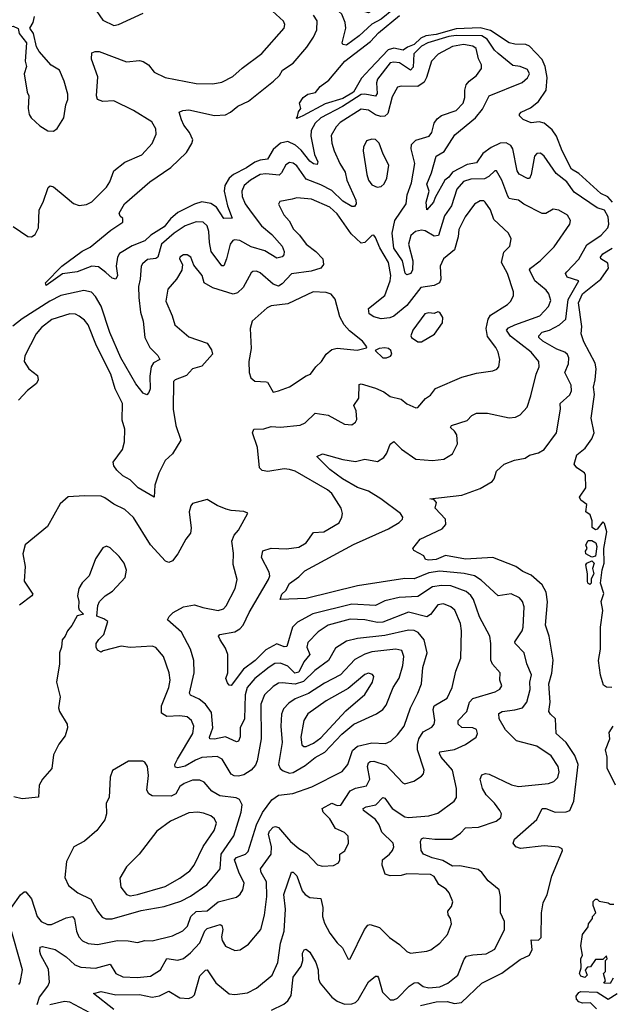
# Model space of a CAD drawing. Extents: x 1954678 to 2060275, y 904822 to 1016299.
# Tile 371 of 467: x 2010151 to 2013377, y 1005416 to 1010790. Entities that reach past the tile are written whole.
import ezdxf

# ---------------------------------------------------------------- set-up
doc = ezdxf.new("R2010")
doc.units = 0

msp = doc.modelspace()

# ---------------------------------------------------------------- linework, layer by layer
at = {"layer": '0CON20XD'}
for points in [[(2011935, 1010651.2), (2011915.7, 1010655), (2011912.3, 1010665), (2011932.7, 1010745), (2011928, 1010775), (2011910.4, 1010820.4), (2011861.9, 1010865), (2011860, 1010885), (2011895, 1010894.3), (2011928, 1010888), (2012015, 1010840), (2012055, 1010830), (2012205, 1010924.5), (2012255, 1010929.5), (2012270.8, 1010925), (2012268.9, 1010905), (2012252.3, 1010885), (2012191.9, 1010848.1), (2012125, 1010792.8), (2012073.9, 1010766.1), (2012005, 1010701.7), (2011935, 1010651.2)], [(2010115, 1009661.4), (2010195, 1009607.1), (2010215, 1009605.6), (2010235, 1009618), (2010254.4, 1009655), (2010257.1, 1009752.9), (2010278.5, 1009795), (2010306, 1009875), (2010317.1, 1009882.9), (2010335, 1009878.9), (2010400, 1009825), (2010445, 1009786.7), (2010475, 1009776.7), (2010515, 1009781.2), (2010545, 1009795.5), (2010625, 1009875.7), (2010643.6, 1009905), (2010665.6, 1009965), (2010725, 1010012.7), (2010817.4, 1010052.6), (2010874.4, 1010115), (2010896.5, 1010165), (2010893.6, 1010195), (2010872.4, 1010232.4), (2010772.9, 1010295), (2010665, 1010347.5), (2010605, 1010343.6), (2010575.5, 1010355.5), (2010570, 1010375), (2010578.3, 1010478.3), (2010542.5, 1010575), (2010545, 1010610), (2010562.3, 1010617.7), (2010585, 1010616.7), (2010735, 1010560), (2010805, 1010567.7), (2010825, 1010562.9), (2010854.3, 1010545), (2010885, 1010503.5), (2010945, 1010475.4), (2011115, 1010442.1), (2011205, 1010440), (2011255, 1010449.6), (2011315, 1010480.5), (2011365, 1010525.5), (2011474, 1010606), (2011595.6, 1010745), (2011599.2, 1010765), (2011591.9, 1010781.9), (2011511.5, 1010855)], [(2010552.5, 1010865), (2010605, 1010788.1), (2010665, 1010759.4), (2010690, 1010765), (2010825, 1010826.7)], [(2009938.9, 1010825), (2009954.5, 1010775), (2009975, 1010756.5), (2010005, 1010745.5), (2010114.4, 1010754.4), (2010142, 1010742), (2010147.5, 1010715), (2010188, 1010665), (2010181.4, 1010565), (2010187.1, 1010535), (2010175.7, 1010495), (2010192.5, 1010395), (2010200.8, 1010375), (2010196.2, 1010305), (2010202.7, 1010272.7), (2010213.3, 1010255), (2010261.3, 1010211.3), (2010305, 1010183.3), (2010335, 1010182.5)], [(2010335, 1010182.5), (2010355, 1010197.5), (2010392.5, 1010255), (2010402, 1010325), (2010414.3, 1010355), (2010414.3, 1010384.3), (2010394.4, 1010455), (2010368.8, 1010515), (2010322, 1010542), (2010257, 1010617), (2010242.7, 1010642.7), (2010225.5, 1010715.5), (2010206.7, 1010745), (2010224.3, 1010775.7), (2010232.4, 1010807.6)], [(2012340.3, 1005409.7), (2012425, 1005429.7), (2012485, 1005430.7), (2012525, 1005420.3), (2012564, 1005426), (2012675, 1005532.5), (2012784, 1005586), (2012885, 1005660.5), (2012936, 1005685), (2012950, 1005715), (2012945, 1005768.8), (2012985, 1005766.7), (2012999.3, 1005780.7), (2013001, 1005915), (2013009.6, 1005970.4), (2013031, 1006015), (2013057.4, 1006115), (2013115.5, 1006255), (2013113.1, 1006265), (2013095, 1006274.5), (2013015, 1006281.8), (2012886.5, 1006266.5), (2012861.2, 1006275), (2012845.8, 1006295), (2012852.9, 1006317.1), (2012975.7, 1006425), (2013004.5, 1006485.5), (2013025, 1006484.4), (2013075, 1006464.6), (2013135, 1006466.2), (2013156, 1006475), (2013177.6, 1006525), (2013200.9, 1006725), (2013182.4, 1006775), (2013135.6, 1006845.6), (2013080, 1006895), (2013077.5, 1006975), (2013049.3, 1006999.3), (2013041.1, 1007015), (2013047.9, 1007065), (2013040.6, 1007165), (2013056.4, 1007223.6), (2013063.6, 1007295), (2013042.7, 1007425), (2013023.5, 1007485), (2013032.9, 1007612.9), (2013026.9, 1007665), (2013005, 1007705.6), (2012945, 1007758.5), (2012898.1, 1007778.1), (2012860, 1007805), (2012735, 1007854.4), (2012585, 1007846.5), (2012476.3, 1007866.3), (2012426, 1007844), (2012385, 1007840.4), (2012367.5, 1007845), (2012357.5, 1007865), (2012303.9, 1007893.9), (2012297.5, 1007905), (2012338, 1007955), (2012457.7, 1008012.3), (2012478.5, 1008035), (2012477.1, 1008065), (2012420, 1008125), (2012427.5, 1008155), (2012415, 1008170), (2012390, 1008175), (2012565.4, 1008194.6), (2012665, 1008231.4), (2012730.7, 1008269.3), (2012742.5, 1008285), (2012755, 1008326.7), (2012796.4, 1008363.6), (2012853, 1008387), (2012912.1, 1008397.9), (2012935.6, 1008414.4), (2012985, 1008425.6), (2013014.6, 1008445.4), (2013082.2, 1008535), (2013104.1, 1008664.1), (2013102, 1008695), (2013155, 1008743.8), (2013165.4, 1008765.4), (2013163.3, 1008795), (2013127.5, 1008865), (2013148.1, 1008911.9), (2013150.7, 1008945), (2013143.2, 1008963.2), (2013128.5, 1008975), (2013085, 1008991.6), (2013008.2, 1009035), (2012985.6, 1009055), (2012985.6, 1009065), (2013005, 1009085.3), (2013045, 1009095.2), (2013099.2, 1009125), (2013134.4, 1009155.6), (2013147.3, 1009262.7), (2013204, 1009365), (2013141.1, 1009385), (2013131.5, 1009405), (2013138.5, 1009415), (2013205, 1009483.3), (2013249, 1009561), (2013327.5, 1009615), (2013362.3, 1009655), (2013368.3, 1009675), (2013365, 1009714), (2013345, 1009750), (2013304.2, 1009764.2), (2013178.5, 1009848.5), (2013138.9, 1009905), (2013080.6, 1009950.6), (2013015.2, 1010045.2), (2012995, 1010062.1), (2012975, 1010060.8), (2012962.4, 1010045), (2012944.2, 1009945), (2012935, 1009924.4), (2012925, 1009923.1), (2012878.1, 1009948.1), (2012868, 1009965), (2012844.8, 1010084.8), (2012833.3, 1010103.3), (2012808.3, 1010118.3), (2012775, 1010115.7), (2012726.4, 1010093.6), (2012680.1, 1010059.9), (2012645, 1010009.4), (2012595, 1009999.6), (2012552.1, 1009977.9), (2012515, 1009958.9), (2012495, 1009931), (2012472.7, 1009915), (2012419.4, 1009820.6), (2012411.8, 1009795), (2012375, 1009752.5), (2012370.5, 1009795), (2012387.6, 1009855), (2012373.6, 1009893.6), (2012399.5, 1009955), (2012424.6, 1010045), (2012469.1, 1010070.9), (2012528, 1010162), (2012640.4, 1010255), (2012678.3, 1010301.7), (2012714.4, 1010375), (2012895, 1010448), (2012925, 1010472.9), (2012934.6, 1010495), (2012925, 1010518.5), (2012885, 1010535.6), (2012845, 1010540.6), (2012765, 1010605.3), (2012744.7, 1010625), (2012703.9, 1010685), (2012675, 1010702.4), (2012535, 1010703.5), (2012495, 1010698.2), (2012379.3, 1010665), (2012345, 1010646.1), (2012303.8, 1010605), (2012299, 1010531), (2012285.2, 1010514.8), (2012225, 1010554.3), (2012195, 1010558.6), (2012175, 1010554.2), (2012105.2, 1010465), (2012100.2, 1010445), (2012102.4, 1010387.6), (2012095, 1010372.7), (2012035, 1010384.5), (2012015, 1010382.7), (2011913.3, 1010316.7), (2011795.9, 1010255), (2011764.7, 1010225), (2011742.7, 1010185), (2011740.8, 1010155), (2011761.6, 1010055), (2011778.5, 1010015), (2011775, 1010000.8), (2011755, 1010002.9), (2011735, 1010017.7), (2011688.2, 1010078.2), (2011656.4, 1010106.4), (2011615, 1010125.6), (2011575, 1010117.3), (2011535, 1010082.6), (2011505, 1010028.4), (2011465, 1010023.8), (2011435, 1010012.8), (2011388.8, 1009981.2), (2011318.3, 1009945), (2011294.8, 1009925), (2011271, 1009885), (2011268.3, 1009855), (2011286.1, 1009775), (2011312, 1009708), (2011265, 1009704.5), (2011225, 1009766.5), (2011195, 1009787.4), (2011145, 1009795.7), (2011105, 1009784.4), (2011015, 1009738.6), (2010975, 1009703.2), (2010939.8, 1009660.2), (2010867.2, 1009615), (2010835, 1009583.1), (2010765, 1009557), (2010695.7, 1009514.3), (2010685.8, 1009495), (2010677.5, 1009445), (2010685.5, 1009395), (2010675, 1009373.8), (2010655, 1009379.2), (2010620.4, 1009410.4), (2010580.7, 1009440.7), (2010544.3, 1009444.3), (2010465, 1009413.5), (2010385, 1009403.8), (2010295, 1009339.2), (2010291.1, 1009355), (2010381.5, 1009445), (2010492.6, 1009527.4), (2010535, 1009548.5), (2010648.8, 1009641.2), (2010713.3, 1009685), (2010713.3, 1009705), (2010698.8, 1009718.8), (2010694.2, 1009735), (2010723.3, 1009785), (2010862.2, 1009905), (2010976.8, 1009983.2), (2011062.7, 1010065), (2011091.5, 1010115), (2011096.4, 1010135), (2011078.9, 1010175), (2011047.5, 1010215), (2011033.8, 1010243.8), (2011021.2, 1010285), (2011042.5, 1010295), (2011075, 1010298.9), (2011215, 1010267.7), (2011275, 1010272.1), (2011302.5, 1010285), (2011341.9, 1010318.1), (2011400, 1010345), (2011537.3, 1010455), (2011569.1, 1010485), (2011586.5, 1010515), (2011645, 1010553.3), (2011719, 1010641), (2011755.3, 1010694.7), (2011773.8, 1010735), (2011776, 1010785), (2011755.7, 1010815)], [(2013389, 1009795), (2013363.9, 1009823.9), (2013325, 1009842.7), (2013205, 1009950.5), (2013165, 1009975.5), (2013113.2, 1010075), (2013081.9, 1010155), (2013059.2, 1010189.2), (2013015, 1010226.2), (2012987.5, 1010232.5), (2012945, 1010228), (2012900, 1010245), (2012880, 1010265), (2012880, 1010275), (2012890, 1010285), (2012940.9, 1010309.1), (2012985, 1010344), (2013025.5, 1010405), (2013032.5, 1010475), (2013020.5, 1010535), (2013003.7, 1010573.7), (2012935, 1010646.7), (2012915, 1010654.2), (2012855, 1010656.5), (2012825, 1010664.3), (2012721.4, 1010731.4), (2012665, 1010745.5), (2012535, 1010741.4), (2012425, 1010709.3), (2012368.5, 1010701.5), (2012340.9, 1010689.1), (2012304.8, 1010655), (2012268.6, 1010641.4), (2012245, 1010624.4), (2012195, 1010634.4), (2012163.7, 1010626.3), (2012065, 1010522.7), (2012017.9, 1010472.1), (2011973.9, 1010395), (2011915, 1010360.4), (2011818.7, 1010331.3), (2011697.1, 1010265), (2011665, 1010252), (2011660, 1010255), (2011668.8, 1010261.2), (2011673.3, 1010286.7), (2011686.7, 1010305), (2011678.8, 1010335), (2011698.6, 1010365), (2011725, 1010383.3), (2011766.7, 1010393.3), (2011792.5, 1010425), (2011839.5, 1010460.5), (2011926.8, 1010565), (2012067.7, 1010672.3), (2012110.8, 1010719.2), (2012226.1, 1010813.9)], [(2012175, 1005441.1), (2012195, 1005440.5), (2012215, 1005448.9), (2012277.3, 1005515), (2012305, 1005533.8), (2012325, 1005534.5), (2012355, 1005514), (2012385, 1005506.1), (2012445, 1005511.1), (2012488.7, 1005531.3), (2012543.6, 1005575), (2012578.2, 1005661.8), (2012591.7, 1005678.3), (2012625, 1005687.1), (2012699.1, 1005690.9), (2012745, 1005717.8), (2012799.1, 1005825), (2012798, 1005868), (2012776.4, 1005916.4), (2012776.9, 1006005), (2012770.3, 1006040.3), (2012710.2, 1006090.2), (2012675, 1006135.7), (2012655, 1006151.9), (2012555, 1006172.8), (2012515, 1006170), (2012462, 1006202), (2012404.2, 1006215), (2012356.3, 1006236.3), (2012343.1, 1006255), (2012339.4, 1006305), (2012345, 1006320), (2012356, 1006324), (2012418.1, 1006318.1), (2012511.7, 1006318.3), (2012559, 1006351), (2012585, 1006378.8), (2012656.2, 1006383.8), (2012752.5, 1006415), (2012778.2, 1006435), (2012782.7, 1006455), (2012773.8, 1006475), (2012743.9, 1006515), (2012699, 1006559), (2012679.3, 1006595), (2012665.7, 1006644.3), (2012675, 1006668), (2012694.4, 1006675.6), (2012715, 1006673.1), (2012837.1, 1006615), (2012875, 1006605.8), (2013039.2, 1006620.8), (2013067.4, 1006632.6), (2013090, 1006655), (2013097.7, 1006685), (2013091.5, 1006715), (2013053.1, 1006773.1), (2012974.5, 1006824.5), (2012863.7, 1006853.7), (2012803.8, 1006915), (2012769.5, 1006975), (2012767, 1007003), (2012786.2, 1007013.8), (2012855.9, 1007024.1), (2012897.8, 1007035), (2012920.8, 1007065), (2012939.7, 1007135), (2012937.8, 1007175), (2012945.3, 1007215), (2012920.8, 1007275), (2012906.2, 1007335), (2012857.1, 1007385), (2012854.6, 1007394.6), (2012895.3, 1007455), (2012901.2, 1007475), (2012905.3, 1007585.3), (2012897.3, 1007615), (2012880.6, 1007635), (2012835, 1007657.3), (2012765, 1007646.5), (2012671, 1007731), (2012634.2, 1007754.2), (2012578.3, 1007768.3), (2012445, 1007780), (2012385, 1007771.6), (2012305, 1007738.5), (2012255, 1007740.6), (2011995, 1007700.6), (2011715, 1007632), (2011573.3, 1007625), (2011583.3, 1007655), (2011604.3, 1007675.7), (2011625, 1007712.9), (2011675, 1007748.6), (2011707.9, 1007782.1), (2011973.8, 1007926.2), (2012165, 1008010.8), (2012223.8, 1008046.2), (2012242.5, 1008065), (2012244.2, 1008075), (2012231.4, 1008095), (2012123.6, 1008175), (2012055, 1008217.8), (2011995, 1008236.5), (2011914.3, 1008284.3), (2011845, 1008335.5), (2011773, 1008407), (2011805, 1008420), (2011915, 1008389.5), (2011985, 1008379.5), (2012035, 1008391.8), (2012105, 1008378.9), (2012139, 1008401), (2012156.1, 1008425), (2012175, 1008474), (2012195, 1008488.8), (2012236.7, 1008446.7), (2012315, 1008391.2), (2012405, 1008383.6), (2012468, 1008392), (2012515, 1008420), (2012541.9, 1008475), (2012538.2, 1008525), (2012526.5, 1008545), (2012502.9, 1008565), (2012508.8, 1008575), (2012595, 1008603.6), (2012619.7, 1008630.3), (2012645, 1008642), (2012705, 1008642), (2012825, 1008618.2), (2012858.2, 1008621.8), (2012885, 1008634.3), (2012923.1, 1008675), (2012942.4, 1008737.6), (2012972.2, 1008855), (2012988.2, 1008895), (2012985.5, 1008925), (2012943.8, 1008975), (2012832.3, 1009062.3), (2012810, 1009095), (2012821.1, 1009108.9), (2012854.5, 1009125), (2012991.9, 1009175), (2013038.2, 1009225), (2013052, 1009258), (2013040, 1009295), (2013026.2, 1009315), (2012965, 1009365.4), (2012935.5, 1009425), (2012940, 1009435), (2012994.4, 1009475), (2013069.5, 1009550.5), (2013155, 1009674.2), (2013159.5, 1009695), (2013142.7, 1009722.7), (2013095, 1009751.5), (2013065, 1009755.6), (2013025, 1009732.7), (2013005, 1009732.3), (2012905, 1009783.6), (2012875, 1009805.5), (2012840, 1009810), (2012825, 1009814.5), (2012817, 1009827), (2012785, 1009914.4), (2012755, 1009965.8), (2012745, 1009965.8), (2012713.3, 1009935), (2012689, 1009921), (2012615, 1009919.6), (2012575, 1009907.4), (2012538.8, 1009865), (2012508.8, 1009775), (2012470.5, 1009719.5), (2012437.4, 1009612.6), (2012415, 1009608.8), (2012365, 1009637.2), (2012345, 1009642.2), (2012313.5, 1009635), (2012287.2, 1009612.8), (2012274.8, 1009565), (2012298.6, 1009475), (2012296.8, 1009425), (2012287.6, 1009405), (2012265, 1009398), (2012257, 1009407), (2012241.3, 1009475), (2012194.3, 1009544.3), (2012184.8, 1009625), (2012200.4, 1009695), (2012261.6, 1009785), (2012266.6, 1009835), (2012290.3, 1009899.7), (2012308.8, 1010005), (2012288.6, 1010085), (2012290, 1010110), (2012315, 1010132.8), (2012387.8, 1010155), (2012401.3, 1010175), (2012414.8, 1010225.2), (2012431.3, 1010248.7), (2012455, 1010267.2), (2012534.4, 1010295), (2012573.1, 1010335), (2012582.5, 1010365), (2012582.3, 1010405), (2012589.5, 1010435), (2012605, 1010454.4), (2012645.6, 1010485), (2012673.3, 1010525), (2012672.2, 1010545), (2012657.5, 1010577.5), (2012643.9, 1010633.9), (2012625, 1010646.7), (2012575, 1010655.5), (2012515, 1010643.3), (2012437.1, 1010602.9), (2012400.4, 1010565), (2012372.9, 1010475), (2012359.6, 1010450.4), (2012325, 1010426.3), (2012235, 1010428.2), (2012215, 1010421.5), (2012185, 1010370), (2012160.7, 1010279.3), (2012145, 1010264.8), (2012122.5, 1010262.5), (2012095, 1010271.3), (2012055, 1010296.7), (2012015, 1010301.9), (2011901.2, 1010228.8), (2011878.5, 1010205), (2011852.3, 1010157.7), (2011855, 1010116.7), (2011867.8, 1010075), (2011898.8, 1010005), (2011927.9, 1009957.9), (2011938.3, 1009915), (2011987.1, 1009805), (2011989.1, 1009785), (2011980, 1009770), (2011965, 1009770.7), (2011915, 1009800.2), (2011855, 1009857.5), (2011795, 1009890), (2011715, 1009920.8), (2011665, 1009992.1), (2011645, 1010007.1), (2011625, 1010010.5), (2011605, 1009998.6), (2011581.6, 1009955), (2011567.6, 1009942.4), (2011495, 1009949.8), (2011465, 1009946.1), (2011411.5, 1009915), (2011377.1, 1009885), (2011364, 1009855), (2011366.7, 1009825), (2011382.8, 1009785), (2011415, 1009739.5), (2011472.1, 1009665), (2011528, 1009618), (2011583.5, 1009555), (2011595.5, 1009524.5), (2011593.1, 1009506.9), (2011584, 1009496), (2011555, 1009489.1), (2011489.3, 1009529.3), (2011415, 1009550.8), (2011352.9, 1009585), (2011325, 1009589.1), (2011314.5, 1009585), (2011300, 1009565), (2011280.9, 1009485), (2011265, 1009446.2), (2011255, 1009447.5), (2011197.1, 1009525), (2011186.9, 1009575), (2011184, 1009634), (2011174.6, 1009665), (2011152, 1009685), (2011115, 1009687.5), (2011054.4, 1009665), (2010995, 1009624.7), (2010925, 1009564.5), (2010905, 1009493.5), (2010895, 1009486.9), (2010848.6, 1009481.4), (2010821.8, 1009458.2), (2010814.5, 1009445), (2010809.3, 1009375), (2010798.9, 1009335), (2010800.8, 1009275), (2010810.3, 1009195), (2010825.3, 1009145), (2010834.2, 1009055), (2010860.9, 1009000.9), (2010905, 1008957.1), (2010915.8, 1008935), (2010882.5, 1008917.5), (2010868.8, 1008895), (2010860.8, 1008845), (2010863.1, 1008775), (2010856.2, 1008755), (2010845, 1008743.8), (2010825, 1008752), (2010785, 1008802.2), (2010702.7, 1008945), (2010643.4, 1009083.4), (2010595, 1009227.5), (2010565, 1009280), (2010542.4, 1009302.4), (2010501.6, 1009311.6), (2010375, 1009284.4), (2010316, 1009255), (2010165, 1009157.2), (2010113.1, 1009116.9)], [(2012104, 1009876), (2012125, 1009880.8), (2012140.8, 1009895), (2012156.9, 1009925), (2012166.7, 1009996.7), (2012136.4, 1010056.4), (2012115, 1010116.7), (2012095, 1010136.2), (2012075, 1010138.8), (2012045, 1010130), (2012028.6, 1010095), (2012026.9, 1010075), (2012047.1, 1009945), (2012055.5, 1009915), (2012075, 1009889.4), (2012104, 1009876)], [(2010665, 1005388.2), (2010554.1, 1005475.9), (2010595, 1005486.9), (2010675, 1005467.5), (2010805, 1005469.6), (2010875, 1005455.6), (2010915, 1005461.6), (2010965, 1005488.8), (2011025, 1005451.8), (2011075, 1005448.5), (2011095, 1005456.5), (2011105, 1005468.6), (2011135, 1005571.9), (2011165, 1005602.9), (2011175, 1005604.2), (2011222.6, 1005532.6), (2011295, 1005474.3), (2011325, 1005470.6), (2011395, 1005478.1), (2011445, 1005504.3), (2011528.9, 1005575), (2011560.5, 1005645), (2011575, 1005750), (2011595.5, 1005815.5), (2011603.3, 1005935), (2011592.8, 1006015), (2011635, 1006137.5), (2011645, 1006136.9), (2011665, 1006117.3), (2011694.1, 1006035), (2011709.5, 1006015), (2011735, 1006000), (2011795, 1005994.2), (2011806.8, 1005945), (2011805.4, 1005895), (2011815, 1005859.2), (2011845.5, 1005805), (2011885, 1005752), (2011914.2, 1005725), (2011945, 1005662.5), (2011956.2, 1005665), (2012034.2, 1005825), (2012052.2, 1005847.8), (2012065, 1005852.5), (2012116.3, 1005836.3), (2012171.2, 1005781.2), (2012225, 1005742.5), (2012265, 1005704), (2012285, 1005695.8), (2012374.3, 1005705.7), (2012396.4, 1005713.6), (2012445, 1005750), (2012486.7, 1005796.7), (2012510, 1005855), (2012504.1, 1005884.1), (2012491.2, 1005905), (2012490, 1005925), (2012509.5, 1005950.5), (2012515.8, 1005975), (2012495.7, 1006025), (2012479.2, 1006045), (2012440, 1006070), (2012415, 1006114.2), (2012395.3, 1006125.3), (2012265, 1006128.9), (2012235, 1006118.8), (2012175, 1006117.1), (2012147.1, 1006127.1), (2012130.8, 1006175), (2012132, 1006205), (2012170.5, 1006235), (2012186.2, 1006255), (2012193.6, 1006275), (2012190.4, 1006295), (2012128.4, 1006355), (2012114.2, 1006395), (2012094.2, 1006424.2), (2012028, 1006475), (2012026, 1006485), (2012043.8, 1006495), (2012095.6, 1006504.4), (2012135, 1006545.8), (2012145, 1006542), (2012185, 1006485.9), (2012255, 1006439), (2012275.2, 1006435.2), (2012385.3, 1006444.7), (2012435, 1006458.9), (2012524.3, 1006525), (2012535.8, 1006545.8), (2012536.8, 1006595), (2012513.9, 1006695), (2012451.9, 1006765), (2012443.8, 1006785), (2012446.3, 1006793.7), (2012525, 1006806.3), (2012585.7, 1006835), (2012644.2, 1006875), (2012651.9, 1006895), (2012645, 1006915.7), (2012625.9, 1006925.9), (2012565, 1006927.3), (2012545.4, 1006945), (2012545.4, 1006965), (2012593.5, 1007015), (2012608.4, 1007065), (2012625, 1007084.6), (2012748.6, 1007121.4), (2012773.6, 1007136.4), (2012784.2, 1007155), (2012773.1, 1007185), (2012774.5, 1007225), (2012733.2, 1007273.2), (2012724.7, 1007294.7), (2012724.6, 1007385), (2012718.2, 1007425), (2012661.3, 1007531.3), (2012629.7, 1007625), (2012615, 1007647.9), (2012589.9, 1007669.9), (2012505, 1007700), (2012455, 1007702), (2012405.2, 1007694.8), (2012325, 1007641.6), (2012223, 1007637), (2012145, 1007617.8), (2012095, 1007592.8), (2011965, 1007600.4), (2011751.7, 1007548.3), (2011668.4, 1007501.6), (2011640, 1007475), (2011610.7, 1007369.3), (2011595, 1007367.7), (2011555, 1007383.9), (2011495, 1007351.9), (2011436.8, 1007293.2), (2011373.7, 1007246.3), (2011305, 1007155.8), (2011295, 1007158), (2011285, 1007171.4), (2011276.7, 1007195), (2011287.9, 1007225), (2011287.9, 1007325), (2011275, 1007360), (2011246.5, 1007405), (2011236.9, 1007425), (2011243.8, 1007435), (2011325, 1007448.8), (2011353.9, 1007466.1), (2011371.8, 1007485), (2011405, 1007554.4), (2011510, 1007735), (2011516.2, 1007755), (2011513.9, 1007775), (2011470.9, 1007855), (2011477.9, 1007892.1), (2011525, 1007905.5), (2011607.4, 1007902.6), (2011675, 1007911.5), (2011714.7, 1007935.3), (2011755, 1007991.9), (2011811.2, 1007995), (2011895, 1008044.2), (2011910, 1008075), (2011913.8, 1008095), (2011905.8, 1008125), (2011855.7, 1008205), (2011831.4, 1008225), (2011655, 1008325.4), (2011625, 1008336.2), (2011595, 1008339.1), (2011505.5, 1008324.5), (2011475, 1008329.2), (2011460.8, 1008345), (2011449.2, 1008455), (2011422.9, 1008535), (2011430, 1008555), (2011485, 1008558.2), (2011525, 1008570.4), (2011575, 1008566.1), (2011682.9, 1008577.1), (2011709.3, 1008590.7), (2011765, 1008643.3), (2011835, 1008631.9), (2011925, 1008582.5), (2011965, 1008580), (2011985, 1008593.3), (2011992, 1008608), (2011988.9, 1008655), (2011976.4, 1008685), (2012002.7, 1008725), (2012005, 1008799.2), (2012015, 1008802.2), (2012095, 1008778.8), (2012139.2, 1008759.2), (2012175, 1008732.9), (2012235, 1008718.9), (2012265, 1008694.3), (2012315, 1008672), (2012325.6, 1008674.4), (2012367, 1008723), (2012395, 1008740.8), (2012422.3, 1008777.7), (2012565, 1008838.9), (2012645, 1008861.8), (2012735.6, 1008874.4), (2012757, 1008883), (2012768, 1008895), (2012772.5, 1008935), (2012764.5, 1008975), (2012751.5, 1009001.5), (2012705, 1009061.1), (2012699.2, 1009105), (2012710.3, 1009155), (2012722.9, 1009177.1), (2012815, 1009235.6), (2012833.3, 1009255), (2012848.6, 1009285), (2012848.1, 1009305), (2012815.5, 1009404.5), (2012782.5, 1009465), (2012795, 1009522), (2012827.5, 1009555), (2012834.4, 1009595), (2012821.4, 1009625), (2012740, 1009700), (2012722.9, 1009752.9), (2012693.7, 1009793.7), (2012685, 1009801.4), (2012665, 1009801.9), (2012635, 1009784.4), (2012583.5, 1009715), (2012549.7, 1009645), (2012545.2, 1009604.8), (2012524.8, 1009535.2), (2012465.5, 1009485), (2012448.2, 1009445), (2012451.2, 1009375), (2012444.4, 1009355), (2012415, 1009340.4), (2012341.3, 1009328.7), (2012265, 1009230.7), (2012195, 1009172.2), (2012173.1, 1009163.1), (2012125, 1009158.5), (2012085, 1009167.8), (2012059.4, 1009185), (2012056.7, 1009213.3), (2012145.3, 1009285), (2012174.1, 1009365), (2012178.3, 1009395), (2012164.4, 1009465), (2012118.6, 1009545), (2012095, 1009602), (2012085, 1009614.2), (2012075, 1009612.9), (2012035, 1009573.8), (2012015, 1009570), (2011961, 1009621), (2011885, 1009730), (2011845, 1009767.2), (2011745, 1009810.4), (2011665, 1009817.9), (2011638.6, 1009811.4), (2011571.9, 1009798.1), (2011565, 1009783.3), (2011593.3, 1009725), (2011621.9, 1009691.9), (2011646.9, 1009646.9), (2011679.5, 1009615), (2011716.2, 1009565), (2011768.5, 1009525), (2011806.5, 1009485), (2011810.5, 1009455), (2011795.7, 1009435), (2011742.9, 1009417.1), (2011635, 1009403.2), (2011585, 1009349.2), (2011565, 1009336.7), (2011535, 1009346.4), (2011465, 1009409.1), (2011445, 1009417.5), (2011425, 1009415.8), (2011415, 1009408.8), (2011371.1, 1009328.9), (2011341, 1009299), (2011316.9, 1009293.1), (2011205, 1009327.3), (2011158.6, 1009355), (2011147.3, 1009395), (2011101.1, 1009451.1), (2011085.8, 1009495), (2011065, 1009506.5), (2011045, 1009507.7), (2011025.6, 1009495), (2011023.8, 1009485), (2011040.6, 1009455), (2011036.3, 1009423.7), (2011007.1, 1009375), (2010959.7, 1009320.3), (2010948.8, 1009255), (2010984.4, 1009174.4), (2010997.5, 1009125), (2011075, 1009060), (2011175.5, 1009025.5), (2011198.9, 1008988.9), (2011203.1, 1008965), (2011145, 1008898.8), (2011095, 1008884.6), (2011062.1, 1008847.9), (2010999.2, 1008825), (2010991.2, 1008815), (2010989.7, 1008665), (2011003.1, 1008575), (2011030, 1008495), (2010985, 1008420.6), (2010946.1, 1008383.9), (2010911.3, 1008315), (2010889.5, 1008250.5), (2010885, 1008183.8), (2010797.5, 1008235), (2010755, 1008278.6), (2010715, 1008300), (2010681.2, 1008331.2), (2010665.6, 1008355), (2010660.8, 1008375), (2010711.8, 1008445), (2010724, 1008486), (2010724.7, 1008555), (2010709.7, 1008605), (2010711.8, 1008695), (2010672.8, 1008775), (2010647.9, 1008855), (2010570.7, 1009010.7), (2010525, 1009125.7), (2010505, 1009150), (2010475, 1009172.5), (2010455, 1009182.5), (2010425, 1009184.5), (2010325.8, 1009154.2), (2010269.9, 1009110.1), (2010240.4, 1009075), (2010179.4, 1008955), (2010174.4, 1008925), (2010201.5, 1008885), (2010248.1, 1008848.1), (2010251.8, 1008825), (2010242.2, 1008805), (2010193.9, 1008766.1), (2010145, 1008714.2)], [(2013385, 1007146), (2013355, 1007147.5), (2013339.1, 1007159.1), (2013322.4, 1007212.4), (2013312.6, 1007292.6), (2013322.2, 1007355), (2013323.9, 1007475), (2013336.2, 1007565), (2013326.8, 1007615), (2013341.4, 1007658.6), (2013323.9, 1007715), (2013332.2, 1007787.8), (2013343.6, 1007825), (2013341.4, 1007905), (2013356.9, 1007995), (2013345, 1008040), (2013335, 1008050), (2013305, 1008010), (2013295, 1008006.2), (2013278.3, 1008018.3), (2013277.5, 1008055), (2013267.5, 1008087.5), (2013242.5, 1008105), (2013247.5, 1008145), (2013215, 1008168.8), (2013207.5, 1008185), (2013242.5, 1008235), (2013241.2, 1008305), (2013235, 1008316.7), (2013193.3, 1008345), (2013178.8, 1008365), (2013194.3, 1008415), (2013238.9, 1008451.1), (2013275, 1008502), (2013287.9, 1008535), (2013272.5, 1008615), (2013290.9, 1008745), (2013285.6, 1008785), (2013294.7, 1008825.3), (2013300.2, 1008885), (2013293.5, 1008915), (2013232.8, 1009032.8), (2013218.2, 1009075), (2013220.8, 1009115), (2013203, 1009245), (2013225, 1009294), (2013324.1, 1009375), (2013367.1, 1009435), (2013362.2, 1009462.2), (2013324.6, 1009484.6), (2013322.2, 1009495), (2013335, 1009512.7), (2013387, 1009543)], [(2011535, 1008758.1), (2011565, 1008764.4), (2011625, 1008785.8), (2011715, 1008846), (2011740, 1008855), (2011767.5, 1008895), (2011799.2, 1008925), (2011824.4, 1008965.6), (2011855, 1008991.2), (2011885, 1008998), (2011993.9, 1008986.1), (2012045, 1009000), (2012046.7, 1009005), (2012023.8, 1009035), (2011951.9, 1009091.9), (2011923.1, 1009125), (2011899.4, 1009169.4), (2011873.8, 1009265), (2011852.7, 1009292.7), (2011825, 1009302.1), (2011754, 1009306), (2011615, 1009240.3), (2011525, 1009229.5), (2011502.6, 1009217.4), (2011421.2, 1009145), (2011409.2, 1009105), (2011414.3, 1008995), (2011402.5, 1008925), (2011403.8, 1008865), (2011413.3, 1008835), (2011435, 1008816.7), (2011496.4, 1008813.6), (2011505, 1008812.5), (2011535, 1008758.1)], [(2012345, 1009032.5), (2012415.9, 1009074.1), (2012460, 1009135), (2012462.5, 1009165), (2012445, 1009192.5), (2012435, 1009195.8), (2012415, 1009186.2), (2012385, 1009190), (2012364.2, 1009185), (2012298.8, 1009095), (2012287.5, 1009065), (2012290, 1009055), (2012325, 1009032.5), (2012345, 1009032.5)], [(2012155, 1008944), (2012175.8, 1008954.2), (2012182.5, 1008965), (2012177.5, 1008985), (2012166, 1008996), (2012145, 1009000), (2012115, 1008996), (2012092.5, 1008985), (2012133.3, 1008945), (2012155, 1008944)], [(2010246.1, 1005416.1), (2010258.2, 1005455), (2010304.7, 1005515), (2010313.5, 1005536.5), (2010308.7, 1005608.7), (2010266.7, 1005685), (2010260.5, 1005705), (2010262.4, 1005727.6), (2010275, 1005730.9), (2010345, 1005715.4), (2010404.6, 1005675), (2010452.5, 1005632.5), (2010485, 1005618.2), (2010565, 1005612.9), (2010645, 1005635.5), (2010675, 1005583.5), (2010715, 1005566.1), (2010792.9, 1005562.9), (2010865, 1005569.6), (2010919.1, 1005605), (2010955, 1005666.2), (2011015, 1005658), (2011046.1, 1005666.1), (2011083.3, 1005696.7), (2011135, 1005752.7), (2011162.5, 1005817.5), (2011175, 1005830), (2011245, 1005852.5), (2011255, 1005847.1), (2011259.4, 1005825), (2011252.9, 1005785), (2011256.5, 1005765), (2011275, 1005734), (2011325, 1005710), (2011355, 1005714.2), (2011400.8, 1005745), (2011467.3, 1005825), (2011488.1, 1005901.9), (2011500.6, 1006005), (2011498.1, 1006085), (2011470, 1006135), (2011465.4, 1006155), (2011524, 1006235), (2011525.3, 1006275), (2011510, 1006345), (2011515, 1006361.9), (2011535, 1006383.3), (2011547.4, 1006387.4), (2011565, 1006381.1), (2011630.3, 1006305), (2011675, 1006266.7), (2011718.9, 1006238.9), (2011777, 1006177), (2011805, 1006170), (2011865.6, 1006174.4), (2011891.7, 1006188.3), (2011900, 1006205), (2011900, 1006235), (2011926.1, 1006253.9), (2011946, 1006295), (2011944.1, 1006334.1), (2011925, 1006354), (2011875, 1006376.2), (2011845, 1006428.5), (2011808.6, 1006465), (2011802.7, 1006485), (2011855, 1006513.9), (2011885, 1006501.6), (2011905, 1006502.4), (2011955, 1006581.2), (2011985, 1006595.7), (2012045, 1006609.5), (2012062.5, 1006645), (2012049.7, 1006715), (2012055, 1006734.3), (2012065, 1006741.2), (2012085, 1006743.3), (2012152.3, 1006722.3), (2012243.1, 1006625), (2012255, 1006619.5), (2012303.3, 1006635), (2012345, 1006660.8), (2012357.1, 1006675), (2012359.4, 1006695), (2012324.2, 1006805), (2012323, 1006835), (2012330, 1006865), (2012355, 1006902.9), (2012401.6, 1006928.4), (2012415.3, 1006944.7), (2012418.7, 1006965), (2012410, 1007025), (2012414.6, 1007045), (2012485, 1007088.1), (2012512.1, 1007145), (2012532.2, 1007235), (2012561.1, 1007305), (2012564.7, 1007455), (2012559.1, 1007495), (2012526.9, 1007566.9), (2012505.3, 1007585.3), (2012465, 1007601.8), (2012435, 1007596.2), (2012395.2, 1007544.7), (2012375, 1007531.8), (2012275, 1007556.1), (2012135, 1007501.7), (2012105, 1007500), (2012035, 1007514), (2011955, 1007518), (2011835, 1007486.2), (2011780.1, 1007449.9), (2011725, 1007391.9), (2011719.3, 1007365), (2011735.9, 1007325), (2011702.4, 1007285), (2011675, 1007229.5), (2011652.9, 1007222.9), (2011615, 1007262.4), (2011575, 1007279), (2011545, 1007275.7), (2011512.8, 1007257.2), (2011434.7, 1007195), (2011393.9, 1007145), (2011381.5, 1007105), (2011378.8, 1006975), (2011355.3, 1006925), (2011354.7, 1006875.3), (2011345, 1006853.1), (2011335, 1006848.1), (2011275, 1006875.9), (2011215, 1006863.5), (2011190, 1006865), (2011188.2, 1006875), (2011204.8, 1006925.2), (2011198.6, 1007008.6), (2011164.8, 1007054.8), (2011131.7, 1007081.7), (2011084.1, 1007104.1), (2011079.1, 1007115), (2011104.6, 1007225.4), (2011102.7, 1007292.7), (2011083.8, 1007355), (2011035, 1007447.3), (2010958.6, 1007515), (2010966.6, 1007533.4), (2010989.2, 1007555), (2011044.6, 1007585.4), (2011105, 1007596.5), (2011151.5, 1007581.5), (2011235, 1007565.6), (2011263.8, 1007575), (2011278.3, 1007591.7), (2011326.9, 1007685), (2011339.4, 1007735), (2011316.4, 1007816.4), (2011318.3, 1007878.3), (2011309.4, 1007945), (2011322.2, 1007977.8), (2011346, 1008005), (2011396.4, 1008096.4), (2011375, 1008106.7), (2011305, 1008110.8), (2011279.1, 1008119.1), (2011228.8, 1008138.8), (2011175, 1008172.5), (2011095, 1008150), (2011085, 1008137.5), (2011075.7, 1008105), (2011087.1, 1008015), (2011083, 1007987), (2011058, 1007955), (2011015.4, 1007874.6), (2010985, 1007837.5), (2010965, 1007827.5), (2010948, 1007835), (2010865, 1007923.6), (2010772.6, 1008072.6), (2010725, 1008117.1), (2010665, 1008145.4), (2010615, 1008181.5), (2010595, 1008189.1), (2010505, 1008192.5), (2010415, 1008186.2), (2010372.1, 1008147.9), (2010302, 1008025), (2010180.8, 1007925), (2010167.8, 1007875), (2010180.6, 1007805), (2010174.4, 1007725), (2010222.2, 1007655), (2010216.9, 1007645), (2010149.1, 1007595)], [(2013276, 1007856), (2013242.5, 1007875), (2013240.7, 1007889.3), (2013250, 1007905), (2013242.5, 1007925), (2013255, 1007947.5), (2013275, 1007947.5), (2013296.7, 1007935), (2013303.3, 1007915), (2013295, 1007862), (2013276, 1007856)], [(2010105.5, 1005945), (2010155, 1006013.1), (2010175, 1006030), (2010185, 1006030), (2010215, 1005992), (2010245.5, 1005895), (2010268.9, 1005868.9), (2010302, 1005852), (2010325, 1005851.8), (2010405, 1005888), (2010438.8, 1005895), (2010450.7, 1005880.7), (2010460.9, 1005815), (2010472.9, 1005785), (2010493.4, 1005763.4), (2010525, 1005747.8), (2010575, 1005742.9), (2010685, 1005765.4), (2010743.6, 1005763.6), (2010795, 1005752.9), (2010835, 1005764.2), (2010875, 1005762.5), (2010985, 1005790), (2011042, 1005818), (2011066.8, 1005843.2), (2011084.8, 1005895), (2011115, 1005922), (2011175, 1005926.1), (2011235, 1005975.3), (2011335, 1006001.4), (2011355, 1006017.5), (2011369.8, 1006040.2), (2011377.1, 1006077.1), (2011346.9, 1006136.9), (2011324.4, 1006205.6), (2011335, 1006218.2), (2011384.8, 1006235.3), (2011399, 1006251), (2011443.3, 1006396.7), (2011477.2, 1006462.8), (2011527.1, 1006532.9), (2011565, 1006557.3), (2011643, 1006567), (2011747.2, 1006602.8), (2011912.9, 1006687.1), (2011942.3, 1006725), (2011968.8, 1006801.2), (2011995, 1006825.3), (2012075, 1006843), (2012149.4, 1006840.6), (2012177.7, 1006852.3), (2012213.6, 1006886.4), (2012250.4, 1006935), (2012286.2, 1007035), (2012326.2, 1007115), (2012346, 1007165), (2012352.5, 1007255), (2012376.9, 1007335), (2012360.4, 1007405), (2012327.9, 1007445), (2012305, 1007456.2), (2012275, 1007459), (2012145, 1007428.4), (2011996.2, 1007413.8), (2011935, 1007398.9), (2011875, 1007360), (2011836.7, 1007293.3), (2011761.9, 1007238.2), (2011701.7, 1007178.3), (2011655, 1007164.2), (2011585, 1007171.6), (2011565, 1007168.4), (2011535, 1007150.8), (2011488.2, 1007105), (2011468.1, 1007055), (2011468.8, 1006865), (2011447.7, 1006745), (2011438.4, 1006721.6), (2011415, 1006693.8), (2011375, 1006668.2), (2011345, 1006661.3), (2011322.9, 1006662.9), (2011305, 1006672.5), (2011256.9, 1006755), (2011228.7, 1006768.7), (2011145, 1006762.5), (2011110.3, 1006749.7), (2011055, 1006715.7), (2011015, 1006707.5), (2011000.4, 1006710.4), (2010997.7, 1006725), (2011012.7, 1006755), (2011096.4, 1006895), (2011102.1, 1006935), (2011089.5, 1006965), (2011065, 1006986.2), (2011025, 1006991.4), (2010955, 1006987.8), (2010924.6, 1007005), (2010925.9, 1007045), (2010964.7, 1007145), (2010972.1, 1007185), (2010967.5, 1007225), (2010937.1, 1007315), (2010895, 1007363.8), (2010875, 1007370.8), (2010755, 1007363.3), (2010705, 1007370.5), (2010607.5, 1007345), (2010595, 1007338.8), (2010575, 1007350), (2010568, 1007365), (2010568.8, 1007385), (2010582.3, 1007407.7), (2010611.2, 1007435), (2010632.5, 1007505), (2010610.7, 1007520.7), (2010572.5, 1007535), (2010577, 1007593), (2010587.5, 1007615), (2010617.5, 1007645), (2010658.3, 1007671.7), (2010726.2, 1007745), (2010733.3, 1007785), (2010721.2, 1007825), (2010695, 1007860), (2010645, 1007907.5), (2010625, 1007917.5), (2010605, 1007907.5), (2010565, 1007847.5), (2010530, 1007755), (2010492.7, 1007717.3), (2010473.8, 1007685), (2010466.7, 1007646.7), (2010473.3, 1007615), (2010471.7, 1007581.7), (2010475, 1007570), (2010500, 1007545), (2010465, 1007537.5), (2010436.1, 1007483.9), (2010412.5, 1007455), (2010400, 1007425), (2010383.6, 1007406.4), (2010378.8, 1007365), (2010367.5, 1007335), (2010368.8, 1007275), (2010352, 1007175), (2010371.4, 1007095), (2010362.7, 1007035), (2010368.1, 1007015), (2010409.4, 1006945), (2010411.9, 1006925), (2010398.3, 1006881.7), (2010364.6, 1006835.4), (2010335, 1006777.5), (2010327.2, 1006702.8), (2010276, 1006645), (2010257, 1006613), (2010253.3, 1006546.7), (2010165, 1006536.9), (2010117.9, 1006547.9)], [(2013265, 1007707.5), (2013254, 1007715), (2013251.2, 1007725), (2013252.5, 1007765), (2013242.5, 1007815), (2013247.5, 1007825), (2013275, 1007837.5), (2013288, 1007825), (2013280, 1007795), (2013286.7, 1007765), (2013271.2, 1007738.8), (2013272.5, 1007715), (2013265, 1007707.5)], [(2011625, 1006677.1), (2011645, 1006681.2), (2011709.9, 1006720.1), (2011765, 1006763.8), (2011817.6, 1006792.4), (2011909.9, 1006890.1), (2011975, 1006945.3), (2012099.1, 1007000.9), (2012135, 1007024.5), (2012151.7, 1007048.3), (2012191.3, 1007145), (2012224.3, 1007195.7), (2012242.9, 1007265), (2012248.5, 1007315), (2012237.1, 1007347.1), (2012205.3, 1007355.3), (2012075, 1007339.5), (2012035, 1007328.3), (2011982.1, 1007297.9), (2011903.6, 1007215), (2011815, 1007168.8), (2011727.9, 1007112.1), (2011655.6, 1007084.4), (2011620.3, 1007059.7), (2011591.7, 1007028.3), (2011580.7, 1006999.3), (2011577.3, 1006935), (2011584.8, 1006845), (2011563.9, 1006725), (2011572.6, 1006702.6), (2011590, 1006690), (2011625, 1006677.1)], [(2011715, 1006822.9), (2011755, 1006841.9), (2011795, 1006871.1), (2011932, 1007018), (2012035, 1007107.8), (2012077.5, 1007175), (2012084.2, 1007205), (2012077.3, 1007217.3), (2012055, 1007224.4), (2012035, 1007217.1), (2011945, 1007139.7), (2011825, 1007072.8), (2011725, 1007001.5), (2011702, 1006965), (2011687.1, 1006875), (2011692.4, 1006832.4), (2011703, 1006823), (2011715, 1006822.9)], [(2013405, 1006612.5), (2013359.2, 1006705), (2013358.6, 1006765), (2013351.2, 1006805), (2013374.2, 1006865), (2013370.3, 1006899.7), (2013392, 1006935)], [(2010622, 1005882), (2010655, 1005882.7), (2010815, 1005928.1), (2010939.9, 1005950.1), (2011031.3, 1005978.7), (2011084.4, 1006005.6), (2011172.1, 1006067.9), (2011246.1, 1006155), (2011250.7, 1006235), (2011320.3, 1006335), (2011360.9, 1006465), (2011365.3, 1006505.3), (2011350.6, 1006535), (2011332.5, 1006542.5), (2011243.7, 1006553.7), (2011200.5, 1006580.5), (2011158.4, 1006628.4), (2011135, 1006638.9), (2011095, 1006639.4), (2011048.2, 1006621.8), (2011025.2, 1006604.8), (2011003.8, 1006565), (2010977.2, 1006552.8), (2010875, 1006553.4), (2010855.7, 1006565.7), (2010844.5, 1006585.5), (2010854.3, 1006664.3), (2010848.8, 1006715), (2010835, 1006737.5), (2010823, 1006743), (2010745, 1006743.3), (2010658.3, 1006691.7), (2010644.1, 1006655.9), (2010639.2, 1006545), (2010622.5, 1006515), (2010624, 1006455), (2010615, 1006422.5), (2010572.5, 1006365), (2010505, 1006307.5), (2010446.7, 1006275), (2010405.7, 1006195), (2010397.7, 1006107.7), (2010417.1, 1006065), (2010468, 1006025), (2010539.9, 1005989.9), (2010575, 1005924.4), (2010601.3, 1005891.3), (2010622, 1005882)], [(2010755, 1006008.9), (2010795, 1006014.7), (2010945, 1006060), (2011026, 1006104), (2011079.6, 1006145), (2011104.6, 1006175), (2011153.1, 1006276.9), (2011212.3, 1006365), (2011225.4, 1006405), (2011215, 1006428.1), (2011194, 1006445), (2011155, 1006460), (2011124.5, 1006465.5), (2011075, 1006461.2), (2010973.9, 1006416.1), (2010899.3, 1006360.7), (2010803.3, 1006235), (2010733.9, 1006166.1), (2010696.9, 1006105), (2010703.1, 1006055), (2010734.3, 1006015), (2010755, 1006008.9)], [(2013391.7, 1005558.3), (2013375, 1005530), (2013341.7, 1005531.7), (2013350, 1005545), (2013340, 1005585), (2013350, 1005595), (2013350, 1005655), (2013360, 1005665), (2013355, 1005680), (2013335, 1005660), (2013295, 1005660), (2013268.3, 1005621.7), (2013251.7, 1005618.3), (2013240, 1005605), (2013250, 1005575), (2013237, 1005563), (2013215, 1005570), (2013207.5, 1005585), (2013217.5, 1005615), (2013216.2, 1005665), (2013224.3, 1005685), (2013215.7, 1005735), (2013225, 1005797.5), (2013255, 1005840), (2013257.5, 1005855), (2013280, 1005885), (2013280, 1005895), (2013297.5, 1005915), (2013282.5, 1005955), (2013283, 1005977), (2013295, 1005990), (2013305, 1005990), (2013315, 1005980), (2013365, 1005970), (2013375, 1005962.5), (2013395, 1005963.3)], [(2010145.8, 1005525), (2010154.2, 1005535), (2010166.9, 1005605), (2010094.5, 1005855)], [(2011526.9, 1005385), (2011592.9, 1005417.1), (2011615, 1005435.4), (2011634, 1005465), (2011644.7, 1005565), (2011688.2, 1005625), (2011697.1, 1005655), (2011695.7, 1005695), (2011705, 1005713.8), (2011715, 1005718), (2011735, 1005700.8), (2011768.2, 1005645), (2011780.4, 1005605), (2011782.9, 1005555), (2011791.9, 1005531.9), (2011855, 1005455.6), (2011885, 1005432.5), (2011925, 1005417.9), (2011965, 1005418.5), (2011985, 1005425.6), (2012000.2, 1005439.8), (2012055, 1005538.9), (2012095, 1005570.6), (2012105, 1005569.2), (2012110.4, 1005560.4), (2012132.8, 1005482.8), (2012175, 1005441.1)], [(2013301.4, 1005391.4), (2013268, 1005425), (2013225, 1005423.3), (2013205, 1005430), (2013191.4, 1005445), (2013190.2, 1005459.8), (2013205, 1005481.4), (2013215, 1005486), (2013305, 1005482.5), (2013365, 1005444.2), (2013413.3, 1005475)], [(2010561.8, 1005355), (2010425, 1005427.6), (2010395, 1005432.3), (2010315, 1005412.6)]]:
    msp.add_lwpolyline(points, dxfattribs=at)

doc.saveas('drawing.dxf')
